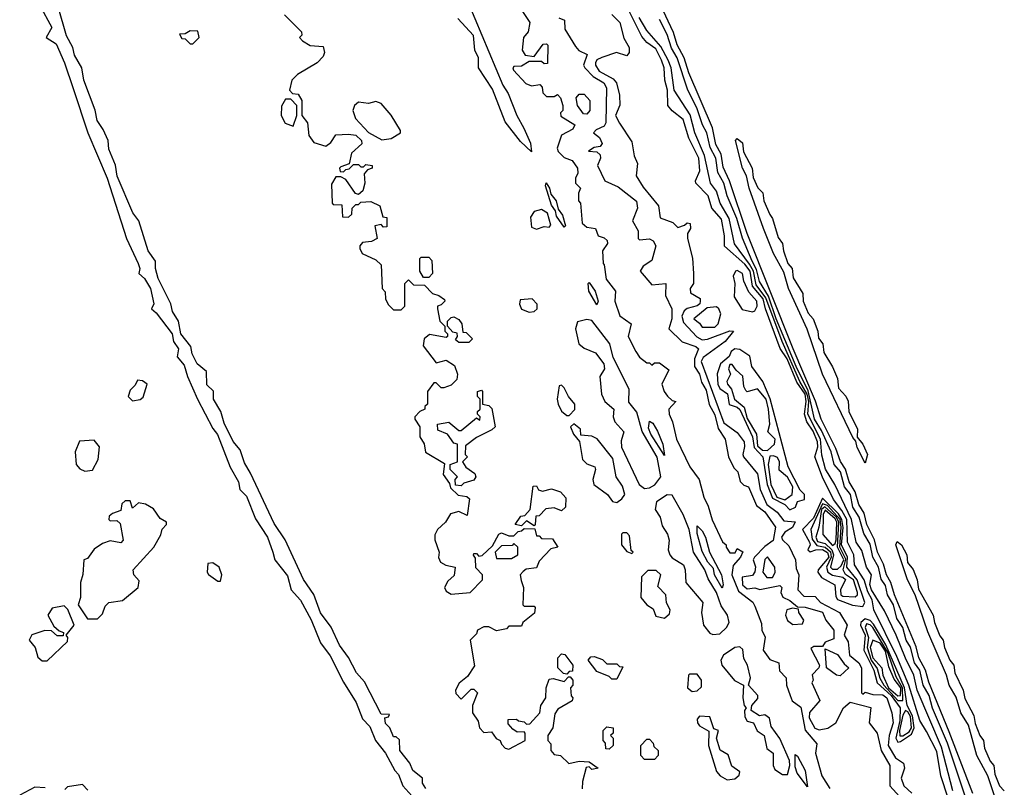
# Model space of a CAD drawing. Extents: x 2889633 to 3052318, y 540750 to 918690.
# Tile 497 of 656: x 3014015 to 3017939, y 782139 to 785196. Entities that reach past the tile are written whole.
import ezdxf

# ---------------------------------------------------------------- set-up
doc = ezdxf.new("R2010")
doc.units = 0

msp = doc.modelspace()

# ---------------------------------------------------------------- linework, layer by layer
at = {"layer": '0CON02XD'}
for points in [[(3015717.5, 785467.5), (3015940, 784935), (3015961.7, 784901.7), (3015996, 784815), (3016024.2, 784764.2), (3016051.2, 784705), (3016055, 784670)], [(3015633.6, 782133.6), (3015620, 782155), (3015620, 782175), (3015582.5, 782205), (3015570, 782235), (3015530, 782285), (3015528.3, 782328.3), (3015515, 782340), (3015505, 782340), (3015490, 782375), (3015473, 782393), (3015470, 782415), (3015485, 782420), (3015488.3, 782428.3), (3015455, 782430), (3015388.8, 782558.8), (3015356.7, 782595), (3015326.1, 782656.1), (3015290, 782705), (3015256.1, 782776.1), (3015213.9, 782833.9), (3015187, 782907), (3015146.4, 782966.4), (3015072.5, 783125), (3015029.3, 783189.3), (3014935, 783390), (3014910.5, 783430.5), (3014893.6, 783483.6), (3014866.4, 783516.4), (3014829.3, 783589.3), (3014816.7, 783635), (3014787.5, 783685), (3014787, 783717), (3014761.2, 783741.2), (3014760, 783795), (3014722.5, 783825), (3014702.5, 783865), (3014696.7, 783895), (3014657.5, 783945), (3014647.5, 783995), (3014623.8, 784033.8), (3014617.5, 784065), (3014567.5, 784165), (3014556.7, 784205), (3014556.7, 784235), (3014526.7, 784275), (3014490, 784395), (3014466.4, 784426.4), (3014403.6, 784573.6), (3014396.4, 784616.4), (3014370.7, 784680.7), (3014367.5, 784715), (3014348.3, 784758.3), (3014323.3, 784795), (3014316.4, 784836.4), (3014270, 784955), (3014263.3, 785005), (3014233.3, 785055), (3014226.7, 785085), (3014202, 785132), (3014137.5, 785355)], [(3017715.6, 782095), (3017685.7, 782185), (3017670.9, 782280.9), (3017629.3, 782360.7), (3017602.5, 782405), (3017559.1, 782545), (3017510.2, 782660.2), (3017419.2, 782845), (3017412.9, 782885), (3017395, 782917.5), (3017380.5, 782965), (3017341.9, 783025), (3017338.9, 783065), (3017313.6, 783115), (3017310.9, 783205), (3017291.5, 783241.5), (3017257.8, 783285), (3017214.2, 783374.2), (3017184.5, 783455), (3017196.2, 783495), (3017195.3, 783515), (3017177, 783557), (3017151.5, 783595), (3017142.2, 783625), (3017149.2, 783675), (3017145.2, 783705), (3017112, 783752), (3017073.9, 783845), (3017046.4, 783886.4), (3016986.8, 784045), (3016977.8, 784085), (3016935.4, 784135), (3016926.7, 784195), (3016905, 784221.9), (3016824.5, 784294.5), (3016824.3, 784335), (3016811.7, 784401.7), (3016774, 784445), (3016758.8, 784495), (3016710, 784545), (3016708, 784555), (3016725.8, 784594.2), (3016721.5, 784645), (3016682.2, 784725), (3016658.9, 784798.9), (3016615, 784833.3), (3016598.8, 784855), (3016596.5, 784915), (3016585.6, 784955), (3016583.3, 785005), (3016573.3, 785035), (3016549.9, 785079.9), (3016515, 785105.8), (3016495, 785130), (3016385, 785348.8)], [(3014093.3, 785255), (3014143.3, 785165), (3014120, 785125), (3014160.7, 785100.7), (3014193.8, 785025), (3014228.3, 784921.7), (3014286.7, 784745), (3014363.3, 784565), (3014441.2, 784325), (3014486.7, 784225), (3014493.3, 784205), (3014490, 784185), (3014512.5, 784165), (3014536.2, 784126.2), (3014550, 784065), (3014540, 784045), (3014559.3, 784029.3), (3014622.5, 783945), (3014627.5, 783915), (3014647.5, 783885), (3014643, 783853), (3014670.7, 783820.7), (3014683.3, 783775), (3014724.1, 783684.1), (3014785, 783567.5), (3014803.6, 783543.6), (3014854.2, 783414.2), (3014887.5, 783355), (3014892.5, 783325), (3014918.3, 783298.3), (3014955, 783207.5), (3015002.5, 783135), (3015023.3, 783075)], [(3016018.3, 785228.3), (3016047.5, 785185), (3016041.7, 785148.3), (3016022.5, 785125), (3016017.5, 785075), (3016030, 785055), (3016065, 785050), (3016101.7, 785098.3), (3016115, 785100), (3016120, 785095), (3016118.3, 785021.7), (3016105, 785020), (3016095, 785030), (3016045, 785030), (3016015, 785011.2), (3015985, 785010), (3015980, 785005), (3015982.5, 784995), (3016031.7, 784941.7), (3016055, 784933.3), (3016088.3, 784938.3), (3016097.5, 784927.5), (3016100, 784905), (3016115, 784890), (3016145, 784890), (3016158.3, 784898.3), (3016170, 784885), (3016180, 784855), (3016180, 784835), (3016170, 784825), (3016171.7, 784811.7), (3016227.5, 784777.5), (3016219.3, 784760.7), (3016173.9, 784736.1), (3016156.7, 784685), (3016161.7, 784671.7), (3016185, 784647.5), (3016217.5, 784635), (3016237.5, 784605), (3016240, 784585), (3016230, 784565), (3016230, 784545), (3016250, 784525), (3016242.5, 784505), (3016242.5, 784475), (3016250, 784465), (3016256.4, 784386.4), (3016275, 784370), (3016310, 784365), (3016320, 784335), (3016345, 784327.5), (3016357, 784317), (3016357.5, 784305), (3016337.5, 784275), (3016340, 784225), (3016345, 784220), (3016352.3, 784162.3), (3016390, 784115), (3016387.5, 784075), (3016406.4, 784016.4), (3016452.5, 783985), (3016440, 783935), (3016470, 783875), (3016485, 783852.5), (3016515, 783830), (3016525, 783830), (3016535, 783820), (3016545, 783830), (3016565, 783830), (3016601.7, 783801.7), (3016573.8, 783745), (3016583.3, 783715), (3016597, 783697), (3016615, 783680), (3016630, 783675), (3016602.5, 783645), (3016603.3, 783625), (3016616.2, 783595), (3016632.5, 783525), (3016685.8, 783415.8), (3016723.3, 783365), (3016741.2, 783295), (3016758.8, 783258.8), (3016774.2, 783204.2), (3016816.4, 783116.4), (3016830, 783105), (3016830, 783095), (3016845, 783072.5), (3016867, 783073), (3016875, 783090), (3016897, 783077), (3016887.5, 783055), (3016858.3, 783021.7), (3016853.8, 782985), (3016879.5, 782919.5), (3016936.4, 782876.4), (3016945, 782860), (3016971.7, 782791.7), (3016972.5, 782765), (3016986.4, 782736.4), (3016977.5, 782685), (3017005, 782647.5), (3017040, 782635), (3017043, 782603), (3017070, 782575), (3017071.2, 782545), (3017086.2, 782505), (3017093.8, 782483.8), (3017128.3, 782458.3), (3017146.1, 782366.1), (3017191.7, 782311.7), (3017186.7, 782275), (3017212.5, 782185), (3017243.9, 782133.9)], [(3017813.4, 782113.4), (3017719.6, 782359.6), (3017637.9, 782557.9), (3017625.4, 782605.4), (3017598.6, 782655), (3017588.3, 782698.3), (3017501.4, 782905), (3017486.9, 782955), (3017469.4, 782985), (3017457.9, 783027.9), (3017434.4, 783075), (3017421.9, 783125), (3017391.9, 783185), (3017380.2, 783230.2), (3017359.4, 783265), (3017345.4, 783315.4), (3017321.4, 783355), (3017306.3, 783406.3), (3017286.6, 783436.6), (3017268, 783488), (3017208.6, 783605), (3017187.1, 783677.1), (3017098.2, 783885), (3016914.4, 784345), (3016843.3, 784555), (3016818.7, 784608.7), (3016810.7, 784660.7), (3016789.7, 784699.7), (3016775.6, 784765), (3016681.9, 784985), (3016663.3, 785045), (3016635.5, 785095.5), (3016621.1, 785145), (3016569.4, 785255)], [(3015070, 785215), (3015138.3, 785148.3), (3015140, 785135), (3015130, 785125), (3015141.7, 785111.7), (3015173, 785093), (3015225, 785090), (3015230, 785065), (3015225, 785050), (3015200, 785025), (3015121.7, 784978.3), (3015100, 784955), (3015090, 784915), (3015102.5, 784902.5), (3015125, 784900), (3015140, 784875), (3015140, 784815), (3015162.5, 784785), (3015167.5, 784735), (3015187, 784707), (3015235, 784692.5), (3015255, 784707.5), (3015275, 784737.5), (3015325, 784740), (3015355, 784736), (3015376.7, 784715), (3015378.3, 784701.7), (3015337.5, 784665), (3015328.3, 784621.7), (3015295, 784610), (3015290, 784605), (3015291.7, 784591.7), (3015305, 784590), (3015315, 784600), (3015328.3, 784601.7), (3015345, 784620), (3015365, 784620), (3015375, 784610), (3015385, 784610), (3015395, 784620), (3015420, 784615), (3015420, 784605), (3015401.7, 784598.3), (3015388.3, 784581.7), (3015390, 784545), (3015382.5, 784515), (3015365, 784500), (3015353.6, 784503.6), (3015315, 784560), (3015295, 784570), (3015275, 784570), (3015258.3, 784541.7), (3015260, 784465), (3015265, 784460), (3015298.3, 784458.3), (3015301.7, 784411.7), (3015325, 784410), (3015338.3, 784421.7), (3015340, 784445), (3015355, 784460), (3015365, 784460), (3015375, 784470), (3015415, 784472.5), (3015450, 784455), (3015461.7, 784411.7), (3015478.3, 784408.3), (3015478.3, 784371.7), (3015465, 784370), (3015455, 784380), (3015430, 784375), (3015440, 784325), (3015417, 784313), (3015381.7, 784308.3), (3015370, 784295), (3015370, 784285), (3015380, 784265), (3015435, 784240), (3015455, 784220), (3015460, 784125), (3015471.7, 784111.7), (3015473, 784083), (3015485, 784060), (3015505, 784040), (3015535, 784040), (3015550, 784055), (3015550, 784145), (3015565, 784160), (3015585, 784140), (3015628.3, 784138.3), (3015660, 784105), (3015685, 784097.5), (3015708.3, 784081.7), (3015710, 784075), (3015695, 784060), (3015680, 784055), (3015680, 784045), (3015690, 783995), (3015710, 783975), (3015710, 783955), (3015720, 783945), (3015720, 783935), (3015715, 783930), (3015648.3, 783941.7), (3015627.5, 783925), (3015623, 783897), (3015675, 783830), (3015715, 783840), (3015748.3, 783818.3), (3015760, 783785), (3015757, 783763), (3015735, 783740), (3015705, 783730), (3015695, 783730), (3015675, 783750), (3015665, 783750), (3015640, 783715), (3015640, 783665), (3015630, 783655), (3015630, 783645), (3015610, 783635), (3015590, 783615), (3015590, 783605), (3015610, 783575), (3015610, 783535), (3015627, 783507), (3015633, 783473), (3015708.3, 783428.3), (3015702.5, 783385), (3015728.3, 783348.3), (3015731.7, 783331.7), (3015763, 783303), (3015797.5, 783297.5), (3015807.5, 783287.5), (3015798.3, 783221.7), (3015765, 783237.5), (3015731.7, 783228.3), (3015712.5, 783195), (3015680, 783165), (3015670, 783145), (3015670, 783125), (3015686.7, 783075), (3015683.6, 783053.6), (3015692.5, 783035), (3015713, 783023), (3015750, 783015), (3015747, 782983), (3015720.7, 782959.3), (3015707.5, 782935), (3015715, 782920), (3015735, 782907.5), (3015810, 782915), (3015860, 782965), (3015860, 782985), (3015833, 783013), (3015831.7, 783051.7), (3015823, 783063), (3015825, 783070), (3015835, 783070), (3015845, 783060), (3015858.3, 783061.7), (3015900, 783100), (3015925, 783147.5), (3015935, 783152.5), (3015965, 783140), (3015985, 783140), (3016001.7, 783158.3), (3016015, 783160), (3016025, 783170), (3016068.3, 783168.3), (3016075, 783140), (3016085, 783140), (3016095, 783130), (3016138.3, 783128.3), (3016160, 783095), (3016131.7, 783088.3), (3016085, 783040), (3016075, 783012.5), (3016033, 783007), (3016021.7, 782998.3), (3016010, 782985), (3016013, 782963)], [(3016055, 784670), (3016010.9, 784710.9), (3015949.3, 784789.3), (3015899.5, 784919.5), (3015843.3, 785005), (3015843.3, 785045), (3015828.8, 785075), (3015823.9, 785133.9), (3015761.7, 785201.7)], [(3016163.9, 785203.9), (3016186.7, 785195), (3016188.3, 785158.3), (3016229.5, 785089.5), (3016243.9, 785073.9), (3016277, 785057), (3016262.5, 785015), (3016266.7, 785005), (3016300.5, 784970.5), (3016343.3, 784945), (3016353.8, 784925), (3016351.2, 784785), (3016345, 784772.5), (3016313, 784757), (3016302.5, 784745), (3016326.4, 784726.4), (3016337, 784703), (3016328.3, 784691.7), (3016305, 784687.5), (3016282.5, 784672.5), (3016315, 784670), (3016328.3, 784658.3), (3016330, 784645), (3016317.5, 784615), (3016347.5, 784555), (3016400.7, 784530.7), (3016473.6, 784473.6), (3016476.7, 784445), (3016457.5, 784395), (3016480, 784355), (3016480, 784325), (3016485, 784320), (3016525, 784323.8), (3016540, 784315), (3016550, 784295), (3016535, 784237.5), (3016500, 784215), (3016487.5, 784195), (3016535, 784140), (3016590, 784145), (3016588.3, 784098.3), (3016613.8, 784045), (3016613.8, 784005), (3016602.5, 783965), (3016655, 783912.5), (3016710, 783895), (3016720, 783885), (3016704, 783845), (3016704.2, 783815), (3016724, 783785), (3016732.2, 783752.2), (3016750.6, 783720.6), (3016763, 783663), (3016785, 783622.5), (3016798.3, 783568.3), (3016826.2, 783525), (3016840, 783455), (3016861.7, 783411.7), (3016877.5, 783395), (3016886.4, 783356.4), (3016901.7, 783341.7), (3016920, 783335), (3016951.7, 783261.7), (3016985, 783236.2), (3017026.7, 783175), (3017018.3, 783121.7), (3016985, 783098), (3016943.8, 783055), (3016938.8, 783045), (3016947.3, 783017.3), (3016945, 782997.5), (3016935, 782982.5), (3016894.2, 782975.8), (3016896, 782945), (3016915, 782929.2), (3016945, 782933.8), (3016965, 782926.2), (3017045, 782942.5), (3017052.5, 782935), (3017048.8, 782915), (3017056.1, 782896.1), (3017085, 782883.3), (3017115, 782857.5), (3017145, 782856.7), (3017215, 782836.2), (3017227.5, 782805), (3017260, 782765), (3017260, 782730), (3017225, 782716.7), (3017215, 782700), (3017180.7, 782699.3), (3017168.3, 782691.7), (3017202.5, 782625), (3017200, 782615), (3017173, 782587), (3017177.5, 782565), (3017172.5, 782555), (3017203.3, 782485), (3017163, 782437), (3017161.1, 782415), (3017184.4, 782374.4), (3017201.7, 782368.3), (3017235.5, 782374.5), (3017268, 782395), (3017298, 782455), (3017325, 782477.5), (3017406.7, 782456.7), (3017400.8, 782395), (3017432.5, 782355), (3017448.8, 782285), (3017482.5, 782225), (3017482.5, 782145), (3017535, 782087.5)], [(3016375, 785217.1), (3016406.9, 785185), (3016423, 785123), (3016444.3, 785085), (3016444.2, 785065.8), (3016435, 785052.5), (3016393.9, 785066.1), (3016335, 785046.2), (3016315, 785036.2), (3016310, 785025), (3016310, 785015), (3016325, 784991.2), (3016380.8, 784960.8), (3016393.8, 784945), (3016405.9, 784895.9), (3016406.4, 784856.4), (3016390, 784815), (3016405, 784783.8), (3016455, 784710), (3016463.9, 784653.9), (3016477, 784623), (3016472.5, 784575), (3016499.3, 784529.3), (3016561.2, 784455), (3016567.5, 784407.5), (3016618.3, 784388.3), (3016638.3, 784368.3), (3016665, 784377.5), (3016675, 784387.5), (3016687.5, 784385), (3016688.8, 784365), (3016676.7, 784345), (3016676.2, 784325), (3016695.9, 784245.9), (3016700, 784185), (3016700, 784145), (3016687.5, 784125), (3016688.3, 784108.3), (3016726.4, 784086.4), (3016727.5, 784075), (3016726, 784065), (3016715, 784056.2), (3016675, 784046), (3016663.1, 784036.9), (3016654.2, 784015), (3016660.7, 783990.7), (3016713.1, 783933.1), (3016735, 783921.1), (3016756.4, 783923.6), (3016845, 783956.7), (3016860, 783955), (3016826, 783915), (3016739.3, 783850.7), (3016731.4, 783835), (3016820.7, 783590.7), (3016875, 783552.5), (3016902, 783515), (3016903.9, 783496.1), (3016896.7, 783465), (3016900, 783455), (3016955, 783387.5), (3016965.7, 783325), (3016993.3, 783265), (3017033.3, 783235), (3017060.2, 783200.2), (3017106.2, 783196.2), (3017095, 783173.8), (3017064.5, 783155.5), (3017051.4, 783135), (3017055, 783123.8), (3017080.5, 783100.5), (3017106.7, 783045), (3017110, 783010), (3017120, 782985), (3017116.7, 782925), (3017140.3, 782900.3), (3017185, 782898.8), (3017206.7, 782875), (3017282, 782835), (3017313.3, 782785), (3017301.2, 782745), (3017317.5, 782717.5), (3017322.5, 782665), (3017359.2, 782635), (3017370, 782615), (3017370, 782515), (3017375, 782510), (3017385, 782517.5), (3017415, 782507.8), (3017455, 782506.8), (3017470.5, 782495), (3017491.4, 782435), (3017496.2, 782395), (3017480.5, 782345), (3017475.8, 782305), (3017505, 782256.2), (3017537.5, 782235), (3017541.2, 782215), (3017528, 782175), (3017538.8, 782145), (3017570, 782115)], [(3017734.3, 782124.3), (3017688.7, 782298.7), (3017592.5, 782525), (3017578.8, 782585), (3017545, 782652.5), (3017508.8, 782745), (3017461.7, 782841.7), (3017409.4, 782925), (3017403.6, 782946.4), (3017410, 782985), (3017390, 783015), (3017371.7, 783081.7), (3017348.8, 783115), (3017330.8, 783205), (3017263.3, 783345), (3017225.9, 783405.9), (3017212.3, 783462.3), (3017206.2, 783525), (3017156.4, 783625), (3017159.5, 783675), (3017153.2, 783705), (3017124, 783755), (3017054.2, 783914.2), (3016988.5, 784088.5), (3016950.8, 784140.8), (3016939.7, 784195), (3016923.1, 784223.1), (3016864.1, 784304.1), (3016842.5, 784405), (3016806.2, 784465), (3016792.7, 784512.7), (3016768.8, 784545), (3016744.2, 784655), (3016705.9, 784745.9), (3016687.3, 784817.3), (3016624, 784915), (3016610.8, 785005), (3016599.2, 785035), (3016569.7, 785089.7), (3016515, 785153.3), (3016484.4, 785204.4)], [(3017786, 782095), (3017712.9, 782315), (3017653.6, 782453.6), (3017639.4, 782505), (3017615.7, 782545), (3017603.1, 782605), (3017581.9, 782635), (3017565, 782696.7), (3017548.1, 782725), (3017534.3, 782775), (3017511.3, 782811.3), (3017496.9, 782865), (3017474, 782905), (3017465, 782942.5), (3017448.1, 782968.1), (3017438.1, 783015), (3017415.5, 783055.5), (3017405, 783106.7), (3017379.1, 783149.1), (3017360.8, 783215), (3017335.7, 783255), (3017325.6, 783305), (3017302.9, 783335), (3017285.7, 783395), (3017260.8, 783425), (3017248.6, 783475), (3017210.6, 783560.6), (3017183.3, 783605), (3017157.5, 783717.5), (3017109.3, 783815), (3017029.6, 784005), (3016998.9, 784095), (3016964, 784154), (3016951.2, 784201.2), (3016934.7, 784234.7), (3016895.6, 784325.6), (3016872.9, 784405), (3016834.4, 784494.4), (3016820.8, 784545), (3016797.9, 784587.9), (3016790, 784645), (3016766.8, 784686.8), (3016754, 784745), (3016736.9, 784776.9), (3016714.2, 784845), (3016678, 784915), (3016636, 785045), (3016613.2, 785083.2), (3016595, 785137.5), (3016565, 785197.5)], [(3014705, 785100), (3014730, 785125), (3014725, 785150), (3014695, 785152.5), (3014675, 785140), (3014651.7, 785138.3), (3014661.7, 785121.7), (3014675, 785120), (3014695, 785100), (3014705, 785100)], [(3015105, 784772.5), (3015120, 784815), (3015120, 784855), (3015095, 784880), (3015075, 784880), (3015058.3, 784851.7), (3015057.5, 784815), (3015073.6, 784783.6), (3015105, 784772.5)], [(3016275, 784820), (3016261.7, 784821.7), (3016237.5, 784855), (3016232.5, 784885), (3016245, 784900), (3016265, 784900), (3016287.5, 784875), (3016287.5, 784835), (3016275, 784820)], [(3015458.3, 784718.3), (3015495, 784723.3), (3015532.5, 784745), (3015532.5, 784755), (3015495.8, 784815.8), (3015455, 784862.5), (3015435, 784870), (3015405, 784862.5), (3015365, 784867.5), (3015350, 784855), (3015343.3, 784835), (3015353, 784803), (3015405, 784747.5), (3015458.3, 784718.3)], [(3017385, 783430), (3017352.7, 783492.7), (3017347.5, 783517.5), (3017335, 783532.5), (3017214, 783785), (3017153.9, 783963.9), (3017078.8, 784125), (3017060, 784190), (3017018.8, 784265), (3016980, 784365), (3016922, 784525), (3016911.2, 784575), (3016896.2, 784605), (3016867.5, 784715), (3016875, 784722.5), (3016895.6, 784705.6), (3016899.3, 784669.3), (3016934, 784605), (3016938, 784568), (3016957.1, 784527.1), (3016976.5, 784506.5), (3016980.8, 784475), (3017005, 784420), (3017015.7, 784405), (3017038.1, 784328.1), (3017055.8, 784305), (3017059.2, 784275), (3017075.8, 784225.8), (3017093.8, 784205), (3017098, 784168), (3017135.8, 784105), (3017138, 784075), (3017157, 784027), (3017178, 784005), (3017196, 783955), (3017198.3, 783928.3), (3017215.8, 783905), (3017220, 783870), (3017254.2, 783814.2), (3017275, 783766.7), (3017278.1, 783728.1), (3017307.3, 783697.3), (3017317.1, 783677.1), (3017320, 783635), (3017354, 783565), (3017353, 783533), (3017375.5, 783505.5), (3017393.8, 783465), (3017385, 783430)], [(3016185, 784370), (3016155, 784413.3), (3016150, 784435), (3016135, 784457.5), (3016110, 784535), (3016113, 784547), (3016126.7, 784525), (3016131.7, 784501.7), (3016153.3, 784475), (3016161.2, 784441.2), (3016177.7, 784417.7), (3016190, 784375), (3016185, 784370)], [(3016075, 784362.5), (3016105, 784372.5), (3016125, 784370), (3016131.7, 784378.3), (3016118, 784425), (3016095, 784440), (3016065, 784432.5), (3016050.7, 784409.3), (3016055, 784370), (3016075, 784362.5)], [(3015645, 784170), (3015625, 784170), (3015610, 784195), (3015610, 784245), (3015615, 784250), (3015645, 784250), (3015657, 784237), (3015660, 784185), (3015645, 784170)], [(3016935, 784032), (3016945, 784036.7), (3016954.3, 784055), (3016953.1, 784075), (3016920.4, 784110.4), (3016900.4, 784155), (3016895.6, 784185), (3016875, 784196.9), (3016867.5, 784195), (3016859.2, 784175), (3016865.6, 784145), (3016862.1, 784092.1), (3016895, 784042.5), (3016935, 784032)], [(3016315, 784060), (3016283.8, 784115), (3016280, 784145), (3016285, 784150), (3016308.8, 784115), (3016320, 784075), (3016315, 784060)], [(3016045, 784031.2), (3016065, 784033.3), (3016077.5, 784045), (3016077, 784063), (3016057.5, 784085), (3016010, 784080), (3016006.4, 784063.6), (3016015, 784043.8), (3016045, 784031.2)], [(3016785, 783971.1), (3016799.4, 783985), (3016810, 784025), (3016802, 784045), (3016792.1, 784052.1), (3016755, 784048), (3016701.2, 784005), (3016725, 783987.5), (3016735, 783972), (3016785, 783971.1)], [(3015805, 783910), (3015765, 783910), (3015751.7, 783921.7), (3015760, 783935), (3015758.3, 783948.3), (3015741.7, 783951.7), (3015720, 783975), (3015720, 783995), (3015735, 784010), (3015745, 784012.5), (3015765, 784002.5), (3015776.7, 783985), (3015781.7, 783951.7), (3015795, 783950), (3015820, 783925), (3015805, 783910)], [(3016505, 783328.8), (3016525, 783331.2), (3016545.9, 783344.1), (3016570, 783375), (3016555.8, 783454.2), (3016495.8, 783555.8), (3016475, 783632.5), (3016442.3, 783672.3), (3016444.2, 783725), (3016380.9, 783850.9), (3016367.5, 783905), (3016295, 783997.5), (3016275, 784002.5), (3016237.5, 783992.5), (3016230, 783965), (3016243.3, 783905), (3016265, 783887.5), (3016309.3, 783869.3), (3016343.3, 783825), (3016346.2, 783805), (3016327.5, 783775), (3016333.8, 783705), (3016346.7, 783675), (3016382.5, 783645), (3016380, 783615), (3016386.7, 783595), (3016422.5, 783555), (3016411.7, 783518.3), (3016414.1, 783494.1), (3016484.2, 783344.2), (3016505, 783328.8)], [(3017085, 783243.8), (3017106.7, 783255), (3017115, 783277.5), (3017142.5, 783285), (3017143.3, 783305), (3017125, 783322.5), (3017077.1, 783415), (3017006.5, 783686.5), (3016976.9, 783755), (3016932.5, 783815), (3016925, 783856.7), (3016885, 783882), (3016865, 783885.6), (3016850.8, 783875), (3016842, 783855), (3016808, 783825), (3016794.2, 783785.8), (3016797.5, 783745), (3016805, 783727.5), (3016835.5, 783705.5), (3016842.9, 783662.9), (3016875, 783652.9), (3016885, 783643.8), (3016935.3, 783535.3), (3016942.9, 783492.9), (3016976.4, 783455), (3016994, 783345), (3017015, 783290.8), (3017064.2, 783265), (3017085, 783243.8)], [(3016995, 783480), (3017023.8, 783505), (3017025.7, 783525), (3016996.2, 783555), (3017004.4, 783585), (3017000, 783645), (3016989.5, 783685), (3016955, 783726.2), (3016915, 783714.2), (3016908.8, 783718.8), (3016900.8, 783735), (3016897, 783777), (3016870, 783800), (3016855, 783823.3), (3016845, 783823.3), (3016840, 783805), (3016848, 783785), (3016833.3, 783755), (3016836.2, 783745), (3016852.2, 783725), (3016864.5, 783684.5), (3016902.3, 783652.3), (3016915, 783608), (3016951.4, 783545), (3016955, 783499.2), (3016975, 783481.9), (3016995, 783480)], [(3014465, 783677.5), (3014495, 783683.3), (3014507, 783693), (3014522.5, 783745), (3014505, 783757.5), (3014485, 783760), (3014475, 783740), (3014455, 783720), (3014447.5, 783695), (3014465, 783677.5)], [(3016205, 783620), (3016227, 783643), (3016227.5, 783665), (3016202.5, 783695), (3016185, 783730), (3016175, 783740), (3016165, 783737.5), (3016156.7, 783685), (3016161.2, 783665), (3016175, 783637.5), (3016195, 783620), (3016205, 783620)], [(3015775, 783340), (3015751.7, 783341.7), (3015750, 783365), (3015760, 783375), (3015730, 783405), (3015730, 783425), (3015760, 783435), (3015760, 783505), (3015745, 783510), (3015720, 783545), (3015681.7, 783561.7), (3015680, 783585), (3015725, 783592.5), (3015765, 783560), (3015775, 783560), (3015835, 783610), (3015848.3, 783601.7), (3015850, 783615), (3015840, 783625), (3015840, 783635), (3015850, 783645), (3015850, 783685), (3015840, 783695), (3015840, 783715), (3015855, 783720), (3015860, 783715), (3015860, 783665), (3015885, 783660), (3015897, 783647), (3015910, 783575), (3015897, 783563), (3015835, 783532.5), (3015791.7, 783498.3), (3015790, 783465), (3015800, 783455), (3015780, 783435), (3015793.6, 783413.6), (3015829.3, 783389.3), (3015832.5, 783375), (3015825, 783362.5), (3015785, 783350), (3015775, 783340)], [(3016395, 783273.3), (3016415, 783287.5), (3016426.7, 783305), (3016417.7, 783337.7), (3016392.5, 783375), (3016378.3, 783448.3), (3016316.4, 783526.4), (3016295, 783537.5), (3016251.7, 783541.7), (3016250, 783565), (3016223, 783587), (3016210, 783575), (3016222.5, 783545), (3016246.7, 783516.7), (3016258, 783445), (3016275, 783426.7), (3016306.7, 783415), (3016310, 783405), (3016298.8, 783365), (3016303.8, 783345), (3016357.5, 783305), (3016377, 783277), (3016395, 783273.3)], [(3016585, 783460), (3016530, 783545), (3016521.4, 783568.6), (3016525, 783597.5), (3016538.8, 783588.8), (3016557.1, 783557.1), (3016578.8, 783505), (3016585, 783460)], [(3014275, 783397.5), (3014305, 783402.5), (3014327.5, 783445), (3014332.5, 783495), (3014311.7, 783521.7), (3014253, 783517), (3014236.7, 783475), (3014240, 783425), (3014255, 783407.5), (3014275, 783397.5)], [(3017065, 783283.6), (3017093.1, 783305), (3017096.7, 783335), (3017075, 783373.8), (3017041.4, 783401.4), (3017043.8, 783435), (3017035, 783452.5), (3017019.3, 783459.3), (3017005, 783457.5), (3016998.5, 783425), (3017008.2, 783345), (3017032.2, 783295), (3017065, 783283.6)], [(3016065, 783180), (3016035, 783200), (3016015, 783180), (3015990, 783185), (3016011.7, 783218.3), (3016028.3, 783221.7), (3016050, 783245), (3016061.7, 783338.3), (3016075, 783340), (3016083.3, 783323.3), (3016098.3, 783318.3), (3016135, 783327.5), (3016170, 783315), (3016191.7, 783291.7), (3016190, 783255), (3016175, 783240), (3016145, 783252.5), (3016111.7, 783248.3), (3016085, 783220), (3016071.7, 783218.3), (3016070, 783185), (3016065, 783180)], [(3014325, 782810), (3014345, 782830), (3014355, 782860), (3014370, 782875), (3014425, 782882.5), (3014487.5, 782935), (3014491.7, 782961.7), (3014470, 782985), (3014467.5, 783005), (3014550, 783095), (3014577.5, 783145), (3014583, 783167), (3014600, 783185), (3014600, 783195), (3014575, 783210), (3014548.3, 783248.3), (3014517, 783267), (3014488.3, 783271.7), (3014465, 783250), (3014455, 783280), (3014435, 783280), (3014421.7, 783268.3), (3014418.3, 783241.7), (3014385, 783230), (3014371.7, 783218.3), (3014370, 783205), (3014375, 783200), (3014401.7, 783201.7), (3014415, 783190), (3014427.5, 783122.5), (3014417.5, 783112.5), (3014375, 783120), (3014345, 783110), (3014312.3, 783087.7), (3014285, 783050), (3014270, 783045), (3014267, 782987), (3014257.5, 782955), (3014257.5, 782895), (3014247.5, 782865), (3014285, 782810), (3014325, 782810)], [(3016777, 782747), (3016805, 782750), (3016832.5, 782775), (3016842.5, 782795), (3016836, 782825), (3016810.9, 782860.9), (3016792, 782915), (3016759.3, 782969.3), (3016746.2, 783005), (3016700, 783075), (3016683.8, 783165), (3016659.2, 783225), (3016615, 783302.5), (3016595, 783303.3), (3016553.6, 783276.4), (3016547.5, 783245), (3016567.5, 783215), (3016575, 783180), (3016597, 783147), (3016603, 783123), (3016600, 783085), (3016606.7, 783065), (3016615, 783053.3), (3016660, 783025), (3016667.5, 783005), (3016670, 782955), (3016737.5, 782875), (3016732.5, 782835), (3016740, 782785), (3016765, 782752.5), (3016777, 782747)], [(3017375, 782859.5), (3017383.5, 782875), (3017353.3, 782965), (3017311.3, 783015), (3017314.4, 783055), (3017290.4, 783105), (3017296.4, 783173.6), (3017292.2, 783205), (3017278, 783228), (3017215, 783290.8), (3017179.3, 783210.7), (3017134.4, 783165), (3017163.3, 783115), (3017165.6, 783104.4), (3017156.7, 783085), (3017165, 783076.7), (3017187.5, 783085), (3017215, 783085.9), (3017235, 783074.4), (3017239.7, 783055), (3017197.5, 783005), (3017196, 782995), (3017210, 782975), (3017263.8, 782945), (3017268.2, 782898.2), (3017275, 782887.1), (3017334.4, 782864.4), (3017375, 782859.5)], [(3017345, 782897.5), (3017354, 782905), (3017354.4, 782915), (3017337.5, 782965), (3017306.9, 782986.9), (3017296.7, 783005), (3017307.3, 783047.3), (3017283.4, 783095), (3017289.1, 783175), (3017284.8, 783205), (3017235, 783261.4), (3017215, 783268.5), (3017167.5, 783165), (3017173.3, 783126.7), (3017192.1, 783102.1), (3017225, 783095.3), (3017246.2, 783076.2), (3017248.9, 783055), (3017230.4, 783015), (3017236.2, 782996.2), (3017255, 782984.3), (3017296.2, 782976.2), (3017306.1, 782966.1), (3017285.7, 782925), (3017288, 782905), (3017295, 782900), (3017345, 782897.5)], [(3017255, 783007.3), (3017275, 783007.9), (3017289.2, 783020.8), (3017300, 783045), (3017273.9, 783095), (3017280.2, 783195), (3017270.3, 783215), (3017223.7, 783256.3), (3017210.4, 783245), (3017200, 783175), (3017187.5, 783135), (3017195, 783118.1), (3017225, 783109.6), (3017252.2, 783085), (3017257.8, 783065), (3017246.2, 783016.2), (3017255, 783007.3)], [(3017255, 783102.2), (3017265, 783109.2), (3017268.7, 783125), (3017271.4, 783195), (3017265, 783208.2), (3017225, 783242.2), (3017217.1, 783225), (3017215.6, 783145.6), (3017255, 783102.2)], [(3016455, 783070), (3016460, 783075), (3016452.5, 783082.5), (3016445, 783140), (3016435, 783152.5), (3016418.3, 783151.7), (3016413.3, 783146.7), (3016413.8, 783105), (3016435, 783077.5), (3016455, 783070)], [(3016815, 782932.5), (3016784.6, 782984.6), (3016780.7, 783010.7), (3016757.5, 783035), (3016735, 783077.5), (3016715, 783150), (3016715, 783180), (3016735, 783160), (3016748, 783135), (3016763.8, 783075), (3016812, 782985), (3016818.8, 782945), (3016815, 782932.5)], [(3015975, 783050), (3016000, 783065), (3016000, 783095), (3015985, 783110), (3015977.5, 783102.5), (3015935, 783100), (3015910, 783075), (3015915, 783050), (3015975, 783050)], [(3017906.2, 782085), (3017873.8, 782185), (3017830, 782265), (3017795.9, 782385.9), (3017766.2, 782435), (3017747.3, 782497.3), (3017720, 782545), (3017708.8, 782585), (3017635, 782757.5), (3017583.8, 782905), (3017554, 782965), (3017507.5, 783105), (3017512.5, 783117.5), (3017530, 783105), (3017551.2, 783065), (3017553.6, 783033.6), (3017575.7, 783005.7), (3017592, 782965), (3017597.5, 782927.5), (3017655.8, 782825), (3017660.8, 782795), (3017682.5, 782742.5), (3017695.6, 782725), (3017700.8, 782695), (3017722.5, 782645), (3017737.5, 782625), (3017742.5, 782595), (3017775.7, 782525), (3017781.9, 782491.9), (3017817.5, 782425), (3017822.5, 782392.5), (3017842, 782345), (3017856.9, 782325), (3017860.8, 782295), (3017883.3, 782243.3), (3017897.5, 782225), (3017900.8, 782190.8), (3017920, 782145), (3017939.2, 782125)], [(3015023.3, 783075), (3015032.5, 783045), (3015081.7, 782981.7), (3015097.5, 782925), (3015133.6, 782883.6), (3015176.1, 782806.1), (3015214, 782714), (3015252, 782662), (3015305, 782557.5), (3015356.1, 782476.1), (3015381.2, 782411.2), (3015410.7, 782380.7), (3015433.3, 782325), (3015472.5, 782275), (3015510, 782205), (3015525, 782190), (3015542.5, 782145), (3015577.5, 782105)], [(3014815, 782960), (3014820, 782985), (3014810, 783015), (3014785, 783032.5), (3014765, 783030), (3014762.5, 782995), (3014767, 782987), (3014805, 782960), (3014815, 782960)], [(3017015, 782973.8), (3017026.1, 782993.9), (3017024, 783015), (3016995, 783056.7), (3016984.2, 783045.8), (3016976.2, 782995), (3016992.5, 782975), (3017015, 782973.8)], [(3016585, 782812.5), (3016605, 782830), (3016607.5, 782845), (3016593, 782873), (3016590, 782905), (3016558.3, 782938.3), (3016570, 782985), (3016551.7, 783001.7), (3016518.3, 783001.7), (3016493, 782977), (3016490, 782895), (3016513.8, 782865), (3016539.3, 782849.3), (3016550.7, 782820.7), (3016585, 782812.5)], [(3016013, 782963), (3016022.5, 782935), (3016020, 782865), (3016025, 782860), (3016065, 782860), (3016070, 782855), (3016067, 782833), (3016020, 782795), (3016015, 782780), (3015965, 782780), (3015955, 782770), (3015915, 782762.5), (3015885, 782777.5), (3015865, 782777.5), (3015840, 782765), (3015835, 782750), (3015810, 782725), (3015827, 782623), (3015800, 782580), (3015767, 782553), (3015752.5, 782525), (3015753, 782513), (3015775, 782490), (3015815, 782530), (3015825, 782530), (3015840, 782515), (3015820, 782465), (3015820, 782435), (3015841.7, 782401.7), (3015847.5, 782375), (3015865, 782357.5), (3015895, 782360), (3015913.6, 782333.6), (3015930, 782325), (3015935, 782310), (3015950, 782295), (3015965, 782290), (3016030, 782325), (3016030, 782355), (3016025, 782360), (3015998.3, 782358.3), (3015980.7, 782370.7), (3015961.7, 782391.7), (3015961.7, 782408.3), (3015995, 782410), (3016003, 782403), (3016025, 782400), (3016035, 782390), (3016048.3, 782391.7), (3016087.5, 782435), (3016092.5, 782465), (3016112.5, 782495), (3016113.3, 782535), (3016125, 782570), (3016141.7, 782571.7), (3016185, 782560), (3016201.7, 782578.3), (3016208.3, 782578.3), (3016220, 782565), (3016220, 782545), (3016210, 782535), (3016213, 782503), (3016220, 782495), (3016217, 782483), (3016160, 782450), (3016148.3, 782431.7), (3016140, 782375), (3016120, 782345), (3016120, 782325), (3016131.7, 782311.7), (3016132.5, 782285), (3016145, 782270), (3016170, 782265), (3016203, 782233), (3016245, 782242.5), (3016285, 782240), (3016320, 782215), (3016295, 782210), (3016285, 782220), (3016273, 782217), (3016258.3, 782161.7), (3016257, 782133)], [(3014125, 782642.5), (3014205, 782720), (3014207.5, 782735), (3014200, 782745), (3014232.5, 782785), (3014207, 782847), (3014191.7, 782861.7), (3014145, 782852.5), (3014127.5, 782825), (3014150.7, 782780.7), (3014171.7, 782761.7), (3014190, 782755), (3014188.3, 782741.7), (3014165, 782742.5), (3014141.7, 782761.7), (3014115, 782763.3), (3014063.9, 782746.1), (3014053.3, 782725), (3014076.7, 782695), (3014087, 782657), (3014105, 782642.5), (3014125, 782642.5)], [(3017097, 782787), (3017135, 782790), (3017140, 782805), (3017120, 782835), (3017118.3, 782848.3), (3017095, 782852.5), (3017072.5, 782845), (3017066.7, 782825), (3017075, 782803.3), (3017097, 782787)], [(3017515, 782318.9), (3017525, 782320.9), (3017569.2, 782350.8), (3017580.3, 782375), (3017572.9, 782422.9), (3017551.5, 782465), (3017541.1, 782535), (3017466.8, 782706.8), (3017418, 782788), (3017405, 782803.6), (3017385, 782809.6), (3017367.5, 782795), (3017365.5, 782785), (3017384.7, 782745), (3017379.1, 782685), (3017419.1, 782605), (3017432.9, 782555), (3017488.3, 782505), (3017524.5, 782455), (3017522.2, 782405), (3017506.2, 782335), (3017515, 782318.9)], [(3017535, 782484.3), (3017533.7, 782535), (3017508.6, 782578.6), (3017475.1, 782675.1), (3017415.8, 782775.8), (3017405, 782786.2), (3017390.4, 782789.6), (3017384.6, 782775), (3017398.2, 782735), (3017392.2, 782695), (3017408.2, 782645), (3017431.9, 782611.9), (3017443.1, 782573.1), (3017458.9, 782545), (3017515, 782484.6), (3017535, 782484.3)], [(3017515, 782502.7), (3017525, 782504.3), (3017526.3, 782535), (3017499.6, 782569.6), (3017478.3, 782618.3), (3017465, 782681.5), (3017445, 782712.4), (3017415, 782724.2), (3017404.7, 782695), (3017415.3, 782655), (3017451.4, 782615), (3017455.6, 782585), (3017477.5, 782535), (3017515, 782502.7)], [(3017075, 782190), (3017084.2, 782225), (3017082.9, 782245), (3017045, 782333.3), (3017010.5, 782380.5), (3017003.6, 782413.6), (3016985, 782427.5), (3016963, 782423), (3016930, 782445), (3016932.5, 782465), (3016957, 782493), (3016956.7, 782505), (3016920, 782545), (3016928, 782575), (3016915.8, 782625), (3016901.7, 782651.7), (3016897.7, 782687.7), (3016885, 782698.8), (3016865, 782696), (3016820, 782665), (3016810, 782645), (3016813.3, 782625), (3016863.6, 782563.6), (3016900, 782545), (3016897.5, 782495), (3016902.5, 782465), (3016910, 782455), (3016903.3, 782445), (3016905, 782420), (3016915, 782402.5), (3016940, 782395), (3016953.6, 782363.6), (3016982.5, 782345), (3016993, 782293), (3017017.5, 782275), (3017017.5, 782225), (3017025, 782210), (3017055, 782190), (3017075, 782190)], [(3017285, 782582.5), (3017270, 782585), (3017230, 782615), (3017225, 782690), (3017275, 782667.5), (3017300.7, 782630.7), (3017320, 782615), (3017285, 782582.5)], [(3016195, 782590), (3016181.7, 782591.7), (3016160, 782615), (3016160, 782655), (3016175, 782670), (3016188.3, 782668.3), (3016220, 782625), (3016218.3, 782601.7), (3016205, 782600), (3016195, 782590)], [(3016395, 782570), (3016375, 782570), (3016365, 782580), (3016315, 782600), (3016280, 782645), (3016291.7, 782658.3), (3016305, 782660), (3016338.3, 782648.3), (3016355, 782630), (3016395, 782630), (3016405, 782620), (3016418.3, 782618.3), (3016395, 782570)], [(3016695, 782520), (3016715, 782522.5), (3016731.7, 782538.3), (3016732.5, 782565), (3016715, 782590), (3016685, 782590), (3016680, 782585), (3016676.7, 782535), (3016695, 782520)], [(3017535, 782343.1), (3017560.6, 782359.4), (3017569.2, 782375), (3017565, 782420.6), (3017555, 782439.1), (3017545, 782444.4), (3017535, 782426.2), (3017520.8, 782365), (3017523.2, 782343.2), (3017535, 782343.1)], [(3016835, 782168.8), (3016865, 782172.5), (3016883, 782187), (3016885, 782200), (3016853.1, 782223.1), (3016838, 782268), (3016806.4, 782286.4), (3016792.5, 782335), (3016800, 782365), (3016781.7, 782371.7), (3016765, 782420), (3016725, 782422.5), (3016715, 782410), (3016716.7, 782395), (3016725, 782383.8), (3016761.7, 782361.7), (3016760, 782305), (3016791.7, 782201.7), (3016806.2, 782185), (3016835, 782168.8)], [(3016365, 782290), (3016351.7, 782291.7), (3016350, 782315), (3016340, 782325), (3016340, 782365), (3016355, 782380), (3016380, 782375), (3016380, 782355), (3016370, 782345), (3016380, 782335), (3016380, 782305), (3016365, 782290)], [(3016545, 782250), (3016505, 782250), (3016490, 782265), (3016490, 782305), (3016515, 782330), (3016525, 782330), (3016540, 782315), (3016541.7, 782301.7), (3016560, 782285), (3016560, 782265), (3016545, 782250)], [(3017155, 782140), (3017113.1, 782195), (3017105, 782220), (3017105, 782270), (3017115, 782262.5), (3017145.5, 782205.5), (3017155, 782140)], [(3014117, 782137), (3014075, 782138.8), (3014015, 782107.5)], [(3014287, 782127), (3014265, 782150), (3014205, 782140), (3014195, 782130)]]:
    msp.add_lwpolyline(points, dxfattribs=at)

doc.saveas('drawing.dxf')
